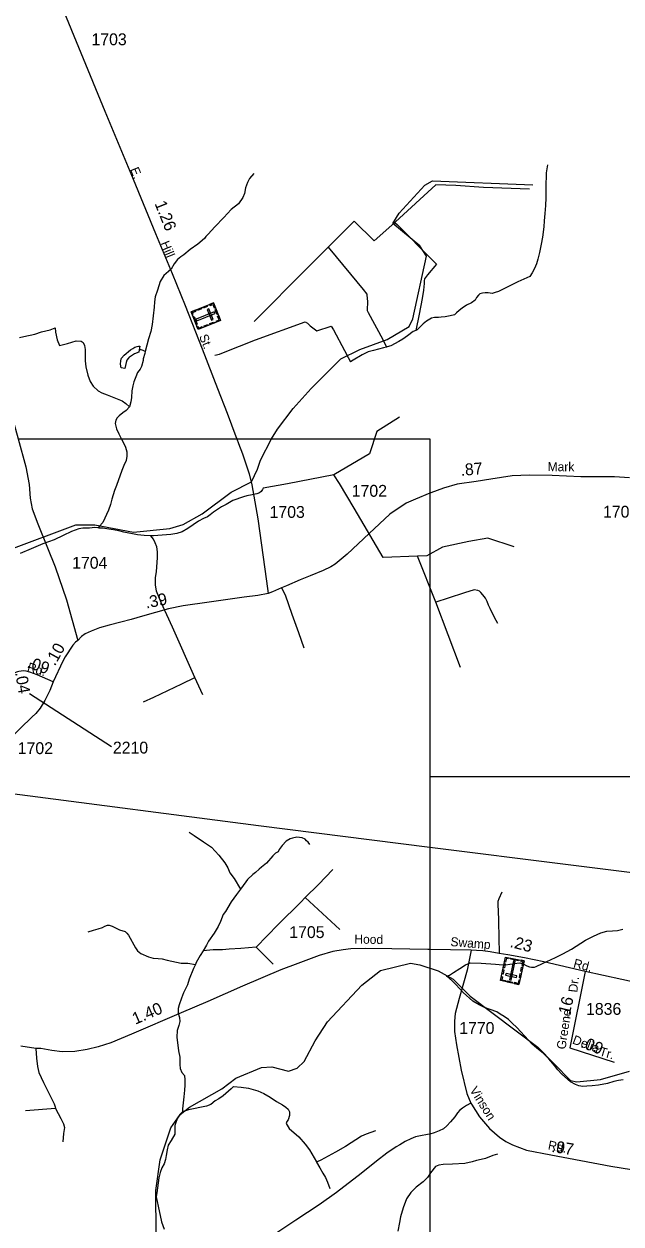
# Model space of a CAD drawing. Extents: x 2206922 to 2357709, y 510027 to 673830.
# Drawn here: x 2337836 to 2344135, y 602473 to 615129 of the extents above; entities that cross this region are included whole.
import ezdxf

# ---------------------------------------------------------------- set-up
doc = ezdxf.new("R2010")
doc.units = 0
for name, color, linetype in [('Exist Cultural Cemetery CELL', 7, 'Continuous'), ('Exist Hydrographic Creek Single Shore', 7, 'Continuous'), ('Exist Hydrographic Misc Water Feature', 7, 'Continuous'), ('Exist Road Non-System Type 51', 7, 'Continuous'), ('Exist Road Secondary Mileage Hundredths English Label', 7, 'Continuous'), ('Exist Road Secondary Type 51 Attributed', 7, 'Continuous'), ('Exist Road Secondary Type 51 Label', 7, 'Continuous'), ('Exist Road Secondary Type 51 Number Label', 7, 'Continuous'), ('Exist Utilities Electrical Transmission Line', 7, 'Continuous'), ('Map Preparation Inset Cut Line', 7, 'Continuous')]:
    doc.layers.add(name, color=color, linetype=linetype)

msp = doc.modelspace()

# ---------------------------------------------------------------- linework, layer by layer
at = {"layer": 'Exist Cultural Cemetery CELL'}
for points in [[(2339835, 612187), (2339909, 612002), (2339673, 611907), (2339599, 612092)], [(2339726, 612143), (2339766, 612159), (2339770, 612149), (2339730, 612132)], [(2339795, 612171), (2339799, 612160), (2339829, 612172), (2339844, 612135), (2339854, 612139), (2339835, 612187)], [(2339611, 612061), (2339622, 612065), (2339613, 612086), (2339651, 612101), (2339647, 612111), (2339599, 612092)], [(2339631, 612043), (2339662, 611964), (2339652, 611960), (2339620, 612039)], [(2339848, 612075), (2339841, 612092), (2339653, 612016), (2339660, 611999)], [(2339664, 612118), (2339704, 612134), (2339708, 612124), (2339668, 612107)], [(2339787, 612124), (2339770, 612117), (2339814, 612007), (2339831, 612014)], [(2339863, 612118), (2339882, 612070), (2339871, 612066), (2339852, 612114)], [(2339869, 611986), (2339865, 611996), (2339895, 612008), (2339879, 612046), (2339890, 612050), (2339909, 612002)], [(2339661, 611938), (2339671, 611942), (2339679, 611922), (2339717, 611937), (2339721, 611927), (2339673, 611907)], [(2339736, 611945), (2339776, 611961), (2339780, 611950), (2339740, 611934)], [(2339797, 611969), (2339837, 611985), (2339841, 611975), (2339801, 611959)], [(2343058, 604998), (2342864, 605040), (2342918, 605289), (2343112, 605247)], [(2342913, 605216), (2342904, 605174), (2342893, 605176), (2342902, 605219)], [(2342950, 605282), (2342948, 605271), (2342926, 605276), (2342917, 605236), (2342907, 605238), (2342918, 605289)], [(2342958, 605050), (2342976, 605046), (2343019, 605244), (2343001, 605248)], [(2343054, 605248), (2342971, 605266), (2342973, 605277), (2343056, 605259)], [(2343080, 605254), (2343077, 605243), (2343099, 605238), (2343090, 605198), (2343101, 605196), (2343112, 605247)], [(2342873, 605083), (2342884, 605080), (2342877, 605049), (2342917, 605040), (2342914, 605029), (2342864, 605040)], [(2342899, 605152), (2342890, 605109), (2342879, 605112), (2342888, 605154)], [(2343033, 605073), (2343037, 605091), (2342922, 605116), (2342918, 605098)], [(2343083, 605113), (2343074, 605071), (2343063, 605073), (2343072, 605115)], [(2343097, 605179), (2343088, 605136), (2343077, 605139), (2343086, 605181)], [(2342986, 605014), (2342935, 605025), (2342938, 605036), (2342988, 605025)], [(2343067, 605040), (2343056, 605043), (2343049, 605011), (2343010, 605020), (2343007, 605009), (2343058, 604998)]]:
    msp.add_lwpolyline(points, close=True, dxfattribs=at)
at = {"layer": 'Exist Hydrographic Creek Single Shore'}
for points in [[(2337670, 609580), (2338384, 609846), (2338585, 609847), (2338993, 609769), (2339375, 609807), (2339517, 609852), (2339716, 609962), (2340021, 610191), (2340236, 610301), (2340301, 610435), (2340333, 610528), (2340447, 610753), (2340512, 610854), (2340677, 611074), (2340866, 611285), (2341178, 611596), (2341378, 611696), (2341668, 611800), (2341899, 611937), (2341940, 612021), (2342082, 612680), (2342014, 612788), (2341728, 613026), (2341793, 613134), (2342065, 613430), (2342147, 613473), (2343206, 613434)], [(2339232, 602358), (2339227, 602827), (2339273, 603151), (2339384, 603487), (2339484, 603629), (2339583, 603705), (2339922, 603899), (2340070, 604010), (2340343, 604123), (2340452, 604130), (2340627, 604085), (2340719, 604118), (2340793, 604187), (2340907, 604405), (2341038, 604604), (2341400, 604992), (2341598, 605145), (2341913, 605223), (2342014, 605208), (2342206, 605143), (2342365, 605055), (2342542, 604875), (2343257, 604339), (2343602, 603985), (2343669, 603972), (2343919, 603998), (2344226, 604086)]]:
    msp.add_lwpolyline(points, dxfattribs=at)
at = {"layer": 'Exist Hydrographic Misc Water Feature'}
for p, q in [((2342182, 609030), (2341988, 609516)), ((2342440, 608341), (2342182, 609030)), ((2339723, 608055), (2339640, 608236)), ((2341168, 605578), (2340804, 605915)), ((2340466, 605212), (2340286, 605393))]:
    msp.add_line(p, q, dxfattribs=at)
for points in [[(2340260, 613553), (2340215, 613498), (2340193, 613458), (2340172, 613400), (2340161, 613342), (2340146, 613298), (2340098, 613231), (2340021, 613172), (2339946, 613087), (2339849, 612990), (2339778, 612914), (2339753, 612887), (2339739, 612867), (2339669, 612808), (2339590, 612751), (2339523, 612696), (2339491, 612672), (2339454, 612644), (2339420, 612601), (2339389, 612543), (2339361, 612517), (2339310, 612476), (2339273, 612412), (2339244, 612320), (2339220, 612253), (2339213, 612199), (2339208, 612143), (2339188, 611961), (2339173, 611885), (2339150, 611807), (2339115, 611676)], [(2343358, 613642), (2343345, 613558), (2343346, 613502), (2343342, 613462), (2343341, 613390), (2343342, 613294), (2343337, 613214), (2343330, 613130), (2343323, 613054), (2343320, 612988), (2343305, 612880), (2343292, 612808), (2343275, 612720), (2343256, 612650), (2343244, 612601), (2343221, 612549), (2343198, 612505), (2343172, 612466), (2343142, 612450), (2343047, 612409), (2342870, 612321), (2342842, 612307), (2342808, 612296), (2342774, 612288), (2342735, 612293), (2342702, 612293), (2342674, 612291), (2342646, 612282), (2342630, 612268), (2342611, 612246), (2342595, 612216), (2342556, 612189), (2342506, 612163), (2342460, 612132), (2342427, 612108), (2342401, 612081), (2342377, 612063), (2342332, 612051), (2342278, 612042), (2342238, 612036), (2342208, 612033), (2342168, 612035), (2342136, 612026), (2342082, 611996), (2342048, 611967), (2342009, 611927), (2341984, 611905), (2341969, 611896)], [(2343169, 613388), (2342685, 613406), (2342393, 613425), (2342181, 613432), (2341756, 613041), (2341750, 613037)], [(2341047, 612775), (2341320, 613048), (2341532, 612843), (2341750, 613037)], [(2341750, 613037), (2341778, 613011), (2342144, 612640), (2342189, 612597), (2342094, 612484), (2342063, 612441), (2342059, 612419), (2342058, 612391), (2342052, 612323), (2342037, 612233), (2342005, 612069), (2341969, 611896)], [(2340263, 611992), (2340824, 612552), (2341047, 612775)], [(2341047, 612775), (2341281, 612492), (2341413, 612328), (2341453, 612280), (2341455, 612258), (2341458, 612250), (2341458, 612230), (2341460, 612204), (2341457, 612108), (2341466, 612086), (2341621, 611802), (2341660, 611721)], [(2337788, 611824), (2337836, 611833), (2337950, 611858), (2338019, 611881), (2338111, 611904), (2338165, 611925), (2338167, 611879), (2338187, 611797), (2338211, 611737), (2338295, 611760), (2338385, 611789), (2338440, 611784), (2338459, 611768), (2338473, 611738), (2338480, 611696), (2338480, 611647), (2338483, 611575), (2338488, 611513), (2338509, 611425), (2338534, 611359), (2338566, 611310), (2338617, 611261), (2338659, 611239), (2338713, 611218), (2338802, 611182), (2338872, 611156), (2338912, 611128), (2338949, 611092)], [(2339850, 611637), (2339898, 611646), (2339941, 611664), (2340279, 611798), (2340801, 611988), (2340827, 611975), (2340857, 611945), (2340924, 611892), (2341077, 611942), (2341102, 611902), (2341216, 611685), (2341255, 611610), (2341280, 611566)], [(2341969, 611896), (2341941, 611884), (2341884, 611841), (2341833, 611805), (2341791, 611782), (2341708, 611733), (2341668, 611723), (2341660, 611721)], [(2339051, 611692), (2339046, 611667), (2339002, 611649), (2338958, 611622), (2338946, 611614), (2338935, 611600), (2338922, 611582), (2338915, 611560), (2338907, 611528), (2338900, 611494), (2338860, 611503), (2338855, 611541), (2338859, 611577), (2338861, 611595), (2338864, 611605), (2338894, 611636), (2338961, 611694), (2338983, 611707), (2339005, 611721), (2339031, 611729), (2339043, 611731), (2339057, 611730), (2339051, 611692)], [(2339115, 611676), (2339110, 611652), (2339094, 611598), (2339095, 611590), (2339094, 611580), (2339077, 611518), (2339062, 611490), (2339034, 611453), (2339017, 611409), (2338995, 611355), (2338984, 611313), (2338975, 611259), (2338971, 611189), (2338964, 611145), (2338949, 611092)], [(2339115, 611676), (2339095, 611686), (2339071, 611694), (2339051, 611692)], [(2341660, 611721), (2341628, 611712), (2341522, 611687), (2341466, 611673), (2341403, 611640), (2341309, 611583), (2341280, 611566)], [(2338949, 611092), (2338915, 611052), (2338879, 611028), (2338841, 610995), (2338820, 610977), (2338804, 610951), (2338797, 610917), (2338811, 610859), (2338838, 610807), (2338863, 610758), (2338887, 610712), (2338906, 610666), (2338920, 610616), (2338921, 610570), (2338915, 610526), (2338888, 610472), (2338869, 610420), (2338811, 610263), (2338791, 610209), (2338763, 610117), (2338749, 610061), (2338726, 610000), (2338667, 609872), (2338630, 609829), (2338618, 609815)], [(2341798, 610981), (2341558, 610832), (2341481, 610597), (2341104, 610375)], [(2341104, 610375), (2340616, 610279), (2340358, 610234)], [(2341988, 609516), (2341624, 609503), (2341320, 610023), (2341164, 610283), (2341104, 610375)], [(2340358, 610234), (2340352, 610220), (2340339, 610199), (2340321, 610185), (2340291, 610175), (2340243, 610163), (2340187, 610154), (2340151, 610143), (2340040, 610102), (2339968, 610061), (2339919, 610037), (2339877, 610010), (2339837, 609980), (2339802, 609951), (2339772, 609931), (2339730, 609913), (2339677, 609886), (2339566, 609807), (2339504, 609774), (2339450, 609755), (2339384, 609746), (2339203, 609730), (2339173, 609732)], [(2338526, 609812), (2338456, 609813), (2338416, 609805), (2338338, 609778), (2338251, 609735), (2338154, 609689), (2338036, 609646), (2337913, 609593), (2337796, 609545)], [(2338618, 609815), (2338584, 609818), (2338526, 609812)], [(2339173, 609732), (2339105, 609733), (2339033, 609742), (2338888, 609768), (2338836, 609782), (2338782, 609793), (2338732, 609802), (2338668, 609810), (2338628, 609813), (2338618, 609815)], [(2339640, 608236), (2339402, 608769), (2339285, 609026), (2339234, 609147), (2339223, 609215), (2339222, 609287), (2339233, 609355), (2339245, 609499), (2339245, 609561), (2339236, 609615), (2339220, 609658), (2339203, 609696), (2339173, 609732)], [(2343007, 609616), (2342729, 609706), (2342530, 609672), (2342251, 609611), (2342088, 609519), (2341988, 609516)], [(2342836, 608808), (2342801, 608870), (2342754, 608965), (2342736, 608999), (2342724, 609039), (2342705, 609072), (2342678, 609108), (2342656, 609132), (2342642, 609148), (2342624, 609156), (2342584, 609163), (2342484, 609130), (2342313, 609072), (2342182, 609030)], [(2339096, 607980), (2339205, 608031), (2339501, 608169), (2339640, 608236)], [(2339578, 606604), (2339633, 606569), (2339731, 606502), (2339816, 606449), (2339891, 606364), (2339956, 606281), (2339986, 606229), (2340009, 606175), (2340052, 606116), (2340121, 606005)], [(2340853, 606477), (2340835, 606501), (2340817, 606515), (2340801, 606531), (2340770, 606545), (2340714, 606552), (2340670, 606543), (2340644, 606535), (2340603, 606509), (2340561, 606466), (2340528, 606422), (2340518, 606398), (2340488, 606383), (2340463, 606355), (2340394, 606280), (2340342, 606236), (2340318, 606217), (2340279, 606181), (2340251, 606158), (2340194, 606106), (2340131, 606019), (2340121, 606005)], [(2341096, 606211), (2340944, 606053), (2340804, 605915)], [(2340121, 606005), (2340078, 605948), (2340021, 605870), (2339962, 605769), (2339938, 605737), (2339909, 605664), (2339884, 605610), (2339843, 605540), (2339782, 605457)], [(2340804, 605915), (2340756, 605869), (2340519, 605632), (2340286, 605393)], [(2338513, 605556), (2338569, 605572), (2338617, 605585), (2338665, 605600), (2338690, 605614), (2338716, 605624), (2338734, 605625), (2338765, 605613), (2338845, 605576), (2338903, 605557), (2338921, 605541), (2338939, 605521), (2339013, 605384), (2339033, 605354), (2339070, 605325), (2339150, 605292), (2339198, 605276), (2339252, 605275), (2339294, 605269), (2339348, 605254), (2339495, 605224), (2339563, 605223), (2339645, 605211)], [(2342293, 605088), (2342327, 605098), (2342369, 605126), (2342436, 605169), (2342496, 605206), (2342545, 605229), (2342660, 605224), (2342810, 605214), (2342851, 605210), (2342917, 605207), (2342963, 605214), (2343015, 605220), (2343061, 605226), (2343095, 605221), (2343143, 605197), (2343169, 605186), (2343191, 605182), (2343221, 605182), (2343241, 605189), (2343305, 605219), (2343444, 605285), (2343522, 605322), (2343613, 605373), (2343760, 605467), (2343845, 605510), (2343921, 605543), (2343986, 605562), (2344046, 605566), (2344098, 605569), (2344156, 605582)], [(2339782, 605457), (2339762, 605413), (2339725, 605353)], [(2339725, 605353), (2339694, 605304), (2339652, 605232), (2339645, 605211)], [(2340286, 605393), (2340123, 605377), (2339999, 605372), (2339931, 605365), (2339831, 605364), (2339725, 605353)], [(2339645, 605211), (2339625, 605167), (2339580, 605057), (2339560, 604995), (2339544, 604959), (2339518, 604910), (2339499, 604856), (2339472, 604786), (2339461, 604746), (2339461, 604696), (2339476, 604652), (2339480, 604608), (2339471, 604566), (2339451, 604513), (2339450, 604443), (2339466, 604300), (2339480, 604232), (2339482, 604156), (2339484, 604114), (2339501, 604072), (2339529, 604039), (2339534, 603995), (2339534, 603937), (2339531, 603883), (2339523, 603813), (2339513, 603721), (2339507, 603687), (2339510, 603657)], [(2344158, 603992), (2344109, 603986), (2344059, 603977), (2343994, 603954), (2343898, 603937), (2343830, 603932), (2343776, 603926), (2343733, 603925), (2343691, 603931), (2343656, 603944), (2343602, 603973), (2343509, 604052), (2343470, 604098), (2343434, 604146), (2343375, 604215), (2343316, 604272), (2343246, 604329), (2343193, 604373), (2343159, 604412), (2343035, 604544), (2342987, 604592), (2342947, 604629), (2342902, 604661), (2342860, 604686), (2342825, 604710), (2342753, 604737), (2342695, 604758), (2342639, 604786), (2342572, 604825), (2342471, 604914), (2342392, 604999), (2342360, 605032), (2342317, 605070), (2342293, 605088)], [(2340048, 603925), (2340021, 603897), (2339939, 603826), (2339890, 603795), (2339852, 603771), (2339806, 603734), (2339763, 603716), (2339571, 603679), (2339541, 603667), (2339510, 603657)], [(2340048, 603925), (2340126, 603916), (2340204, 603905), (2340302, 603878), (2340367, 603849), (2340433, 603810), (2340500, 603766), (2340562, 603731), (2340598, 603706), (2340625, 603684), (2340637, 603656), (2340638, 603616), (2340624, 603572), (2340609, 603554), (2340603, 603532), (2340633, 603480), (2340736, 603391), (2340801, 603314), (2340850, 603257), (2340921, 603128)], [(2339510, 603657), (2339486, 603636), (2339456, 603588), (2339441, 603554), (2339427, 603512), (2339428, 603464), (2339428, 603420), (2339389, 603355), (2339356, 603305), (2339348, 603257), (2339337, 603197), (2339329, 603153), (2339315, 603107), (2339289, 603064), (2339271, 603016), (2339260, 602960), (2339236, 602802), (2339230, 602758), (2339252, 602660), (2339287, 602497), (2339314, 602419)], [(2341543, 603457), (2341446, 603422), (2341398, 603401), (2341229, 603291), (2341122, 603232), (2340967, 603148), (2340929, 603130), (2340921, 603128)], [(2342833, 603211), (2342784, 603196), (2342706, 603165), (2342658, 603155), (2342612, 603144), (2342566, 603130), (2342487, 603113), (2342357, 603103), (2342259, 603102), (2342213, 603095), (2342177, 603079), (2342124, 603012), (2342092, 602962), (2342049, 602917), (2341972, 602861), (2341916, 602804), (2341871, 602739), (2341835, 602645), (2341809, 602549), (2341798, 602489), (2341779, 602397)], [(2340921, 603128), (2340923, 603124), (2340958, 603066), (2340990, 603011), (2341017, 602963), (2341040, 602916), (2341064, 602846)]]:
    msp.add_lwpolyline(points, dxfattribs=at)
at = {"layer": 'Exist Road Non-System Type 51'}
msp.add_line((2338170, 603690), (2337851, 603666), dxfattribs=at)
for points in [[(2340553, 609184), (2340591, 609107), (2340662, 608904), (2340733, 608713), (2340789, 608548)], [(2342878, 605973), (2342845, 605902), (2342837, 605873), (2342837, 605825), (2342839, 605785), (2342841, 605663), (2342851, 605327)], [(2337962, 604325), (2337969, 604223), (2337977, 604135), (2337991, 604072), (2338041, 603967), (2338104, 603840), (2338154, 603740), (2338165, 603708), (2338170, 603690)], [(2338170, 603690), (2338225, 603587), (2338254, 603531), (2338265, 603492), (2338254, 603426), (2338246, 603339)], [(2342551, 603746), (2342506, 603723), (2342462, 603696), (2342436, 603672), (2342411, 603647), (2342380, 603603), (2342336, 603550), (2342297, 603510), (2342262, 603478), (2342218, 603457), (2342165, 603434), (2342117, 603422)], [(2342117, 603422), (2342095, 603417), (2342018, 603402), (2341968, 603392), (2341917, 603373), (2341859, 603344), (2341800, 603309), (2341764, 603286), (2341666, 603221), (2341555, 603135), (2341394, 603007), (2341132, 602804), (2340949, 602674), (2340705, 602514), (2340472, 602358), (2340230, 602198), (2340163, 602143), (2340131, 602124), (2340109, 602117), (2340088, 602124), (2340068, 602136), (2340054, 602178), (2340000, 602272), (2339972, 602330)]]:
    msp.add_lwpolyline(points, dxfattribs=at)
at = {"layer": 'Exist Road Secondary Type 51 Attributed'}
for points in [[(2338206, 615382), (2338688, 614209), (2338987, 613494), (2339224, 612920), (2339400, 612497), (2339536, 612160), (2339716, 611704), (2339877, 611284), (2339980, 611024), (2340072, 610779), (2340081, 610753), (2340099, 610703), (2340141, 610597), (2340181, 610481), (2340212, 610383), (2340239, 610270), (2340302, 609911), (2340396, 609251), (2340411, 609122)], [(2336776, 614650), (2336854, 614396), (2336908, 614171), (2337199, 613009), (2337396, 612255), (2337683, 611084), (2337773, 610753), (2337854, 610458), (2337890, 610272), (2337900, 610127), (2337921, 610014), (2337982, 609859), (2338083, 609606), (2338164, 609403), (2338284, 609056), (2338404, 608627)], [(2344225, 610342), (2344066, 610352), (2343711, 610353), (2343407, 610366), (2343168, 610371), (2342986, 610362), (2342762, 610330), (2342606, 610305), (2342405, 610274), (2342263, 610232), (2342127, 610185), (2342117, 610180), (2341968, 610118), (2341868, 610076), (2341695, 609959), (2341586, 609858), (2341477, 609756), (2341245, 609538), (2341119, 609432), (2341075, 609405), (2340994, 609366), (2340857, 609309), (2340750, 609267), (2340604, 609205), (2340553, 609184), (2340457, 609141), (2340411, 609122)], [(2340411, 609122), (2340304, 609103), (2340158, 609083), (2339791, 609031), (2339515, 608993), (2339362, 608961), (2339086, 608884), (2338966, 608848), (2338857, 608821), (2338736, 608787), (2338633, 608761), (2338543, 608724), (2338480, 608696), (2338441, 608668), (2338404, 608627)], [(2338404, 608627), (2338381, 608608), (2338353, 608578), (2338271, 608454), (2338245, 608409), (2338145, 608191)], [(2338145, 608191), (2337974, 608265), (2337899, 608293), (2337883, 608298), (2337860, 608304), (2337836, 608307), (2337805, 608305), (2337780, 608301), (2337769, 608297), (2337689, 608269)], [(2338145, 608191), (2338108, 608100), (2338056, 607993), (2338006, 607914), (2337961, 607858), (2337918, 607817), (2337798, 607702), (2337517, 607430), (2336804, 606787)], [(2342554, 605360), (2342117, 605367), (2342096, 605368), (2341716, 605376), (2341442, 605380), (2341284, 605376), (2341202, 605364), (2341094, 605346), (2340951, 605304), (2340725, 605222), (2340545, 605154), (2340141, 604983), (2339776, 604821), (2339495, 604701), (2338970, 604477), (2338753, 604384), (2338618, 604341), (2338502, 604313), (2338374, 604292), (2338240, 604289), (2338128, 604304), (2338012, 604323), (2337962, 604325), (2337803, 604347)], [(2342554, 605360), (2342512, 605151), (2342429, 604851), (2342385, 604692), (2342379, 604612), (2342377, 604504), (2342398, 604362), (2342450, 604094), (2342508, 603848), (2342551, 603746), (2342556, 603736), (2342641, 603602), (2342749, 603482), (2342853, 603390), (2342919, 603345), (2342990, 603307), (2343137, 603252), (2343396, 603203), (2344027, 603084), (2344462, 603014)], [(2343758, 605137), (2343319, 605238), (2343115, 605282), (2342941, 605313), (2342851, 605327), (2342755, 605343), (2342676, 605353), (2342610, 605358), (2342554, 605360)], [(2343758, 605137), (2343594, 604330)], [(2345046, 604846), (2344776, 604904), (2344337, 605008), (2343758, 605137)], [(2343594, 604330), (2344062, 604180)]]:
    msp.add_lwpolyline(points, dxfattribs=at)
at = {"layer": 'Exist Road Secondary Type 51 Number Label'}
msp.add_line((2337894, 608067), (2338760, 607510), dxfattribs=at)
at = {"layer": 'Exist Utilities Electrical Transmission Line'}
for points in [[(2342117, 606445), (2340311, 606672), (2337712, 607009)], [(2345078, 606072), (2345036, 606077), (2342117, 606445)]]:
    msp.add_lwpolyline(points, dxfattribs=at)
at = {"layer": 'Map Preparation Inset Cut Line'}
for p, q in [((2337773, 610753), (2340081, 610753)), ((2342117, 610180), (2342117, 607192)), ((2342117, 607192), (2344718, 607192)), ((2342117, 607192), (2342117, 606445)), ((2342117, 606445), (2342117, 605367)), ((2342117, 605367), (2342117, 603422)), ((2342117, 603422), (2342117, 598758))]:
    msp.add_line(p, q, dxfattribs=at)
msp.add_lwpolyline([(2340081, 610753), (2342117, 610753), (2342117, 610180)], dxfattribs=at)

# ---------------------------------------------------------------- texts
at = {"layer": 'Exist Road Secondary Mileage Hundredths English Label'}
for s, rotation, p in [('1.26', 291.8881, (2339212, 613236)), ('.87', 4.704, (2342447, 610363)), ('.39', 11.1681, (2339127, 608964)), ('.10', 61.0114, (2338162, 608352)), ('.09', 340.7911, (2337859, 608345)), ('.04', 279.9067, (2337742, 608287)), ('.23', 345.5077, (2342956, 605396)), ('1.40', 23.1338, (2339010, 604574)), ('.16', 76.0043, (2343581, 604629)), ('.09', 338.7053, (2343700, 604341)), ('.97', 350.4459, (2343396, 603235))]:
    msp.add_text(s, height=125, rotation=rotation, dxfattribs=at).set_placement(p)
at = {"layer": 'Exist Road Secondary Type 51 Label'}
for s, rotation, p in [('E.', 292.3705, (2338954, 613596)), ('Hill', 292.3563, (2339276, 612818)), ('St.', 291.9116, (2339681, 611835)), ('Mark', 359.6197, (2343360, 610413)), ('Rd.', 343.1698, (2337863, 608307)), ('Hood', 359.018, (2341321, 605431)), ('Swamp', 355.4427, (2342333, 605405)), ('Rd.', 345.5077, (2343626, 605181)), ('Dr.', 83.2973, (2343673, 604911)), ('Greene', 81.4327, (2343549, 604310)), ('Delia', 339.2928, (2343615, 604379)), ('Tr.', 343.6511, (2343899, 604252)), ('Vinson', 302.0653, (2342534, 603886)), ('Rd.', 348.617, (2343359, 603262))]:
    msp.add_text(s, height=95, rotation=rotation, dxfattribs=at).set_placement(p)
at = {"layer": 'Exist Road Secondary Type 51 Number Label'}
for s, p in [('1703', (2338548, 614905)), ('1702', (2341294, 610143)), ('1703', (2340427, 609920)), ('1706', (2343945, 609923)), ('1704', (2338344, 609384)), ('1702', (2337770, 607429)), ('2210', (2338774, 607435)), ('1705', (2340635, 605489)), ('1836', (2343766, 604679)), ('1770', (2342428, 604478))]:
    msp.add_text(s, height=125, dxfattribs=at).set_placement(p)

doc.saveas('drawing.dxf')
